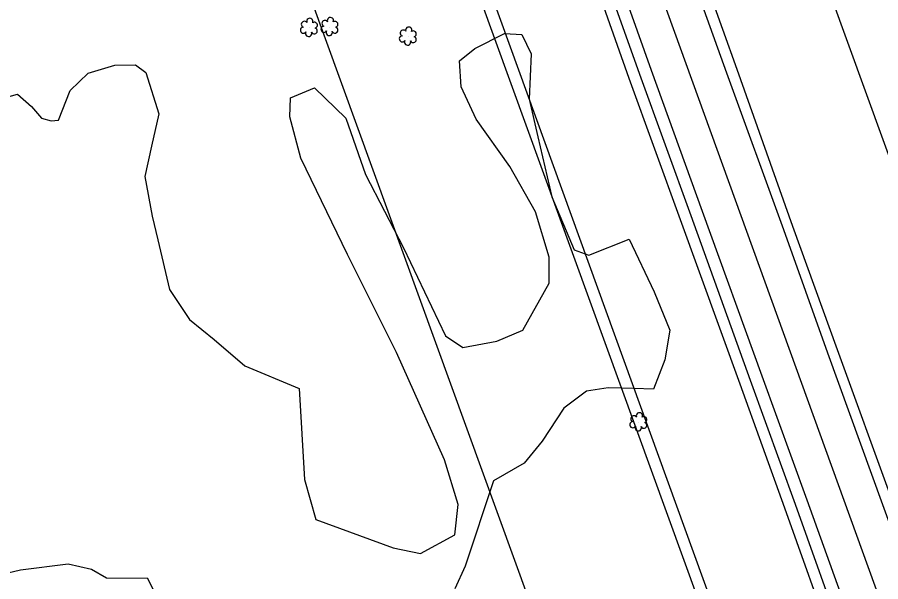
# Model space of a CAD drawing. Extents: x 3040896 to 3051146, y 687568 to 732976.
# Drawn here: x 3041974.2 to 3042245.2, y 729171.8 to 729348.9 of the extents above; entities that cross this region are included whole.
import ezdxf

# ---------------------------------------------------------------- set-up
doc = ezdxf.new("R2010")
doc.units = 0
for name, color, linetype in [('Exist Horizontal Alignment', 7, 'Continuous'), ('Exist Right of Way Easement Line', 7, 'Continuous'), ('Exist Right of Way Line', 7, 'Continuous'), ('Exist Roads EOP', 7, 'Continuous'), ('Exist Roads EOT', 7, 'Continuous'), ('Exist Utilities Telephone UG FO', 7, 'Continuous'), ('Exist Vegetation Hedge Row', 7, 'Continuous'), ('Exist Vegetation Shrub CELL', 7, 'Continuous')]:
    doc.layers.add(name, color=color, linetype=linetype)

msp = doc.modelspace()

# ---------------------------------------------------------------- linework, layer by layer
at = {"layer": 'Exist Horizontal Alignment'}
msp.add_line((3042847.82, 727501.6), (3041257.53, 731893.11), dxfattribs=at)
at = {"layer": 'Exist Right of Way Easement Line'}
for p, q in [((3042208.36, 729110.06), (3042106.1, 729392.01)), ((3042161.37, 729092.97), (3042059.15, 729374.83))]:
    msp.add_line(p, q, dxfattribs=at)
at = {"layer": 'Exist Right of Way Line'}
for p, q in [((3042894.83, 727518.62), (3041304.54, 731910.14)), ((3042800.81, 727484.57), (3041210.51, 731876.09))]:
    msp.add_line(p, q, dxfattribs=at)
at = {"layer": 'Exist Roads EOP'}
for points in [[(3042284.24, 729099.96), (3042263.06, 729158.08), (3042248.88, 729197.06), (3042231.65, 729244.6), (3042217.66, 729283.22), (3042200.19, 729332.51), (3042186.64, 729370.33)], [(3042284.24, 729099.96), (3042263.06, 729158.08), (3042248.88, 729197.06), (3042231.65, 729244.6), (3042217.66, 729283.22), (3042200.19, 729332.51), (3042186.64, 729370.33)], [(3042234.02, 729152.32), (3042218.46, 729196.06), (3042204.36, 729234.97), (3042185.69, 729286.6), (3042169.57, 729330.91), (3042158.58, 729362.08)], [(3042234.02, 729152.32), (3042218.46, 729196.06), (3042204.36, 729234.97), (3042185.69, 729286.6), (3042169.57, 729330.91), (3042158.58, 729362.08)]]:
    msp.add_lwpolyline(points, dxfattribs=at)
at = {"layer": 'Exist Roads EOT'}
for points in [[(3042280.88, 729098.66), (3042260.05, 729156.99), (3042245.88, 729195.97), (3042228.65, 729243.51), (3042214.82, 729282.18), (3042196.97, 729331.39), (3042183.6, 729368.37)], [(3042280.88, 729098.66), (3042260.05, 729156.99), (3042245.88, 729195.97), (3042228.65, 729243.51), (3042214.82, 729282.18), (3042196.97, 729331.39), (3042183.6, 729368.37)], [(3042237.83, 729153.72), (3042222.1, 729197.36), (3042208, 729236.29), (3042189.33, 729287.92), (3042173.31, 729332.24), (3042162.3, 729363.13)], [(3042237.83, 729153.72), (3042222.1, 729197.36), (3042208, 729236.29), (3042189.33, 729287.92), (3042173.31, 729332.24), (3042162.3, 729363.13)]]:
    msp.add_lwpolyline(points, dxfattribs=at)
at = {"layer": 'Exist Utilities Telephone UG FO'}
msp.add_lwpolyline([(3042230.73, 729151.15), (3042215.16, 729194.87), (3042201.07, 729233.78), (3042182.4, 729285.4), (3042166.28, 729329.73), (3042155.28, 729360.91)], dxfattribs=at)
at = {"layer": 'Exist Vegetation Hedge Row'}
for points in [[(3042132.94, 729250.71), (3042141.15, 729265.46), (3042141.13, 729273.69), (3042136.88, 729287.91), (3042128.83, 729302.07), (3042118.24, 729316.91), (3042113.56, 729327.14), (3042113.02, 729335.28), (3042117.83, 729339.07), (3042127.19, 729343.85), (3042132.59, 729343.55), (3042135.49, 729337.44), (3042134.85, 729323.24), (3042137.61, 729311.44), (3042142.02, 729292.54), (3042149.02, 729275.96), (3042153.64, 729274.26), (3042166.28, 729279.27), (3042174.07, 729262.77), (3042179.02, 729250.77), (3042177.45, 729241.43), (3042173.9, 729232.25), (3042167.76, 729232.45), (3042159.66, 729232.65), (3042152.87, 729231.54), (3042145.8, 729226.26), (3042138.98, 729215.86)], [(3042132.94, 729250.71), (3042141.15, 729265.46), (3042141.13, 729273.69), (3042136.88, 729287.91), (3042128.83, 729302.07), (3042118.24, 729316.91), (3042113.56, 729327.14), (3042113.02, 729335.28), (3042117.83, 729339.07), (3042127.19, 729343.85), (3042132.59, 729343.55), (3042135.49, 729337.44), (3042134.85, 729323.24), (3042137.61, 729311.44), (3042142.02, 729292.54), (3042149.02, 729275.96), (3042153.64, 729274.26), (3042166.28, 729279.27), (3042174.07, 729262.77), (3042179.02, 729250.77), (3042177.45, 729241.43), (3042173.9, 729232.25), (3042167.76, 729232.45), (3042159.66, 729232.65), (3042152.87, 729231.54), (3042145.8, 729226.26), (3042138.98, 729215.86)], [(3041987.17, 729316.68), (3041990.89, 729325.96), (3041996.52, 729331.42), (3042004.81, 729333.93), (3042011.39, 729334), (3042014.62, 729331.57), (3042018.7, 729318.66)], [(3041987.17, 729316.68), (3041990.89, 729325.96), (3041996.52, 729331.42), (3042004.81, 729333.93), (3042011.39, 729334), (3042014.62, 729331.57), (3042018.7, 729318.66)], [(3042018.7, 729318.66), (3042016.35, 729308.47), (3042014.24, 729298.91), (3042016.61, 729286.46), (3042018.34, 729279.07), (3042021.97, 729263.53), (3042028.25, 729254.07), (3042036.08, 729247.78), (3042045.7, 729239.53), (3042062.74, 729232.42), (3042064.34, 729203.84), (3042067.93, 729191.35), (3042092.23, 729182.38), (3042100.82, 729180.68), (3042111.55, 729186.46), (3042112.56, 729196.03), (3042108.27, 729210.03), (3042093.24, 729243.72), (3042077.93, 729274.51), (3042063.21, 729304.73), (3042059.73, 729317.67), (3042059.99, 729323.63), (3042067.49, 729326.73), (3042077.33, 729317.22), (3042083.53, 729299.53), (3042095.41, 729276.55), (3042108.67, 729248.98), (3042114.11, 729245.26), (3042124.77, 729247.3), (3042132.94, 729250.71)], [(3042018.7, 729318.66), (3042016.35, 729308.47), (3042014.24, 729298.91), (3042016.61, 729286.46), (3042018.34, 729279.07), (3042021.97, 729263.53), (3042028.25, 729254.07), (3042036.08, 729247.78), (3042045.7, 729239.53), (3042062.74, 729232.42), (3042064.34, 729203.84), (3042067.93, 729191.35), (3042092.23, 729182.38), (3042100.82, 729180.68), (3042111.55, 729186.46), (3042112.56, 729196.03), (3042108.27, 729210.03), (3042093.24, 729243.72), (3042077.93, 729274.51), (3042063.21, 729304.73), (3042059.73, 729317.67), (3042059.99, 729323.63), (3042067.49, 729326.73), (3042077.33, 729317.22), (3042083.53, 729299.53), (3042095.41, 729276.55), (3042108.67, 729248.98), (3042114.11, 729245.26), (3042124.77, 729247.3), (3042132.94, 729250.71)], [(3041969.4, 729323.48), (3041974.31, 729324.8), (3041978.75, 729320.95), (3041981.88, 729317.27), (3041984.87, 729316.37), (3041987.17, 729316.68)], [(3041969.4, 729323.48), (3041974.31, 729324.8), (3041978.75, 729320.95), (3041981.88, 729317.27), (3041984.87, 729316.37), (3041987.17, 729316.68)], [(3042138.98, 729215.86), (3042133.28, 729208.98), (3042123.73, 729203.49), (3042114.85, 729176.7), (3042111.56, 729169.58)], [(3042138.98, 729215.86), (3042133.28, 729208.98), (3042123.73, 729203.49), (3042114.85, 729176.7), (3042111.56, 729169.58)], [(3042017.24, 729168.76), (3042015.17, 729172.85), (3042002.23, 729172.95), (3041997.51, 729175.62), (3041990.2, 729177.35), (3041975.23, 729175.43), (3041954.74, 729170.62)], [(3042017.24, 729168.76), (3042015.17, 729172.85), (3042002.23, 729172.95), (3041997.51, 729175.62), (3041990.2, 729177.35), (3041975.23, 729175.43), (3041954.74, 729170.62)]]:
    msp.add_lwpolyline(points, dxfattribs=at)
at = {"layer": 'Exist Vegetation Shrub CELL'}
for p, q in [((3042065.83, 729345.56), (3042065.83, 729345.56)), ((3042065.83, 729345.56), (3042065.83, 729345.56)), ((3042072.3, 729345.83), (3042072.3, 729345.83)), ((3042072.3, 729345.83), (3042072.3, 729345.83)), ((3042096.88, 729342.82), (3042096.88, 729342.82)), ((3042096.88, 729342.82), (3042096.88, 729342.82)), ((3042169.25, 729221.79), (3042169.25, 729221.79)), ((3042169.25, 729221.79), (3042169.25, 729221.79))]:
    msp.add_line(p, q, dxfattribs=at)
for centre, radius, start, end in [((3042064.35, 729346.68), 0.968, 35.8908, 245.4216), ((3042064.35, 729346.68), 0.968, 35.8908, 245.4216), ((3042066.06, 729347.6), 0.99, 334.8391, 200.4717), ((3042066.06, 729347.6), 0.99, 334.8391, 200.4717), ((3042067.5, 729346.43), 0.929, 284.4567, 126.0861), ((3042067.5, 729346.43), 0.929, 284.4567, 126.0861), ((3042070.82, 729346.96), 0.968, 35.8908, 245.4216), ((3042070.82, 729346.96), 0.968, 35.8908, 245.4216), ((3042072.53, 729347.87), 0.99, 334.8391, 200.4717), ((3042072.53, 729347.87), 0.99, 334.8391, 200.4717), ((3042073.97, 729346.7), 0.929, 284.4567, 126.0861), ((3042073.97, 729346.7), 0.929, 284.4567, 126.0861), ((3042064.03, 729344.85), 0.955, 95.1099, 327.9534), ((3042064.03, 729344.85), 0.955, 95.1099, 327.9534), ((3042067.47, 729344.63), 0.937, 204.9913, 73.4601), ((3042067.47, 729344.63), 0.937, 204.9913, 73.4601), ((3042070.5, 729345.13), 0.955, 95.1099, 327.9534), ((3042070.5, 729345.13), 0.955, 95.1099, 327.9534), ((3042072.17, 729344.15), 0.984, 151.2797, 21.387), ((3042072.17, 729344.15), 0.984, 151.2797, 21.387), ((3042073.94, 729344.9), 0.937, 204.9913, 73.4601), ((3042073.94, 729344.9), 0.937, 204.9913, 73.4601), ((3042095.4, 729343.95), 0.968, 35.8908, 245.4216), ((3042095.4, 729343.95), 0.968, 35.8908, 245.4216), ((3042097.11, 729344.86), 0.99, 334.8391, 200.4717), ((3042097.11, 729344.86), 0.99, 334.8391, 200.4717), ((3042098.55, 729343.69), 0.929, 284.4567, 126.0861), ((3042098.55, 729343.69), 0.929, 284.4567, 126.0861), ((3042065.7, 729343.87), 0.984, 151.2797, 21.387), ((3042065.7, 729343.87), 0.984, 151.2797, 21.387), ((3042095.08, 729342.12), 0.955, 95.1099, 327.9534), ((3042095.08, 729342.12), 0.955, 95.1099, 327.9534), ((3042098.52, 729341.89), 0.937, 204.9913, 73.4601), ((3042098.52, 729341.89), 0.937, 204.9913, 73.4601), ((3042096.75, 729341.14), 0.984, 151.2797, 21.387), ((3042096.75, 729341.14), 0.984, 151.2797, 21.387), ((3042167.77, 729222.91), 0.968, 35.8908, 245.4216), ((3042167.77, 729222.91), 0.968, 35.8908, 245.4216), ((3042169.48, 729223.83), 0.99, 334.8391, 200.4717), ((3042169.48, 729223.83), 0.99, 334.8391, 200.4717), ((3042170.92, 729222.66), 0.929, 284.4567, 126.0861), ((3042170.92, 729222.66), 0.929, 284.4567, 126.0861), ((3042167.45, 729221.08), 0.955, 95.1099, 327.9534), ((3042167.45, 729221.08), 0.955, 95.1099, 327.9534), ((3042169.12, 729220.1), 0.984, 151.2797, 21.387), ((3042169.12, 729220.1), 0.984, 151.2797, 21.387), ((3042170.89, 729220.86), 0.937, 204.9913, 73.4601), ((3042170.89, 729220.86), 0.937, 204.9913, 73.4601)]:
    msp.add_arc(centre, radius, start, end, dxfattribs=at)

doc.saveas('drawing.dxf')
